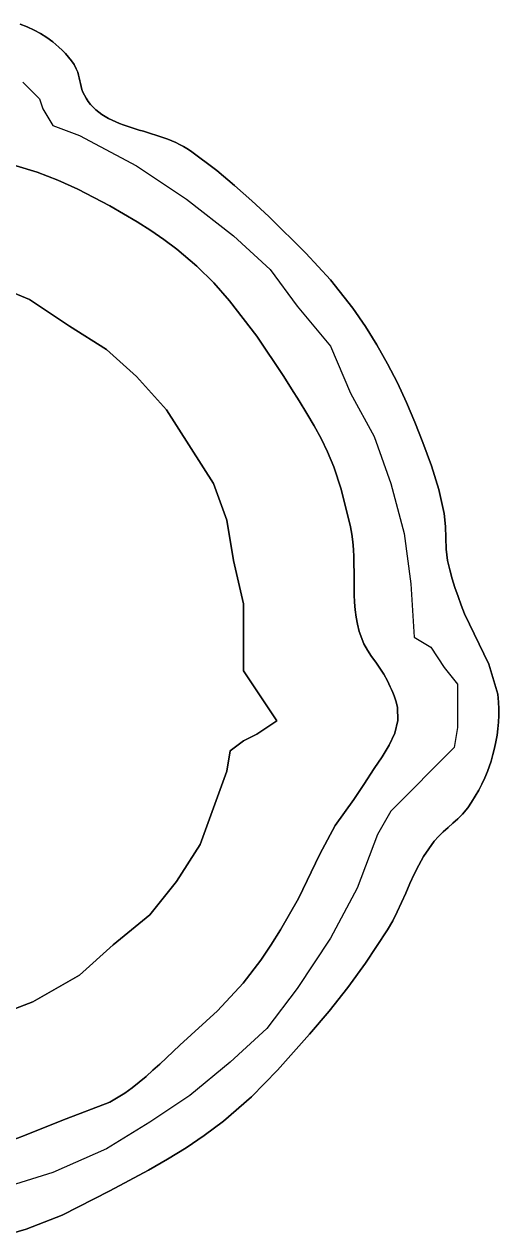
# Model space of a CAD drawing. Extents: x 528790 to 529292, y 179350 to 179856.
# Drawn here: x 529156.92 to 529164.02, y 179730.83 to 179748.92 of the extents above; entities that cross this region are included whole.
import ezdxf

# ---------------------------------------------------------------- set-up
doc = ezdxf.new("R2010")
doc.units = 0
doc.header["$LTSCALE"] = 0.6
doc.layers.add('1', color=7, linetype='Continuous', lineweight=13)
doc.layers.add('2', color=7, linetype='Continuous', lineweight=13)

msp = doc.modelspace()

# ---------------------------------------------------------------- linework, layer by layer
at = {"layer": '1'}
for points in [[(529158.037, 179747.598), (529157.993, 179747.634), (529157.952, 179747.673), (529157.914, 179747.715), (529157.878, 179747.76), (529157.846, 179747.809), (529157.8, 179747.9), (529157.785, 179747.941), (529157.773, 179747.983), (529157.763, 179748.026), (529157.754, 179748.069), (529157.745, 179748.112), (529157.734, 179748.155), (529157.722, 179748.197), (529157.7, 179748.25), (529157.667, 179748.311), (529157.628, 179748.369), (529157.586, 179748.424), (529157.539, 179748.476), (529157.49, 179748.526), (529157.439, 179748.574), (529157.35, 179748.65), (529157.261, 179748.717), (529157.167, 179748.776), (529157.069, 179748.828), (529156.967, 179748.874), (529156.863, 179748.915)], [(529156.863, 179748.915), (529156.967, 179748.874), (529157.069, 179748.828), (529157.167, 179748.776), (529157.261, 179748.717), (529157.35, 179748.65), (529157.439, 179748.574), (529157.49, 179748.526), (529157.539, 179748.476), (529157.586, 179748.424), (529157.628, 179748.369), (529157.667, 179748.311)], [(529157.667, 179748.311), (529157.7, 179748.25), (529157.722, 179748.197), (529157.734, 179748.155), (529157.745, 179748.112), (529157.754, 179748.069), (529157.763, 179748.026), (529157.773, 179747.983), (529157.785, 179747.941), (529157.8, 179747.9), (529157.846, 179747.809), (529157.878, 179747.76), (529157.914, 179747.715), (529157.952, 179747.673), (529157.993, 179747.634), (529158.037, 179747.598), (529158.083, 179747.565), (529158.132, 179747.534), (529158.183, 179747.506), (529158.235, 179747.48), (529158.29, 179747.455), (529158.346, 179747.432), (529158.403, 179747.411), (529158.461, 179747.39), (529158.521, 179747.37), (529158.581, 179747.351), (529158.642, 179747.333), (529158.703, 179747.314), (529158.765, 179747.296), (529158.827, 179747.277), (529158.888, 179747.258), (529158.95, 179747.237), (529159.01, 179747.216), (529159.071, 179747.194), (529159.13, 179747.17), (529159.188, 179747.145), (529159.245, 179747.118), (529159.301, 179747.088), (529159.355, 179747.056), (529159.408, 179747.022), (529159.799, 179746.727), (529160.065, 179746.505), (529160.323, 179746.274), (529160.577, 179746.038), (529161.133, 179745.493), (529161.498, 179745.095), (529161.833, 179744.672), (529162.023, 179744.394), (529162.193, 179744.121), (529162.351, 179743.84), (529162.499, 179743.553), (529162.636, 179743.261), (529162.762, 179742.964), (529162.879, 179742.664), (529163.007, 179742.314), (529163.12, 179741.961), (529163.2, 179741.6), (529163.218, 179741.407), (529163.224, 179741.238), (529163.23, 179741.068), (529163.25, 179740.9), (529163.281, 179740.758), (529163.317, 179740.624), (529163.36, 179740.492), (529163.406, 179740.361), (529163.453, 179740.231), (529163.5, 179740.1), (529163.865, 179739.347), (529164, 179738.9), (529164.011, 179738.778), (529164.015, 179738.679), (529164.014, 179738.58), (529164.01, 179738.482), (529164.001, 179738.383), (529163.989, 179738.285), (529163.972, 179738.188), (529163.952, 179738.091), (529163.928, 179737.995), (529163.9, 179737.9), (529163.845, 179737.744), (529163.806, 179737.648), (529163.763, 179737.554), (529163.716, 179737.462), (529163.664, 179737.372), (529163.609, 179737.285), (529163.55, 179737.2), (529163.471, 179737.105), (529163.402, 179737.036), (529163.33, 179736.97), (529163.257, 179736.906), (529163.185, 179736.84), (529163.115, 179736.772), (529163.05, 179736.7), (529162.892, 179736.475), (529162.818, 179736.342), (529162.75, 179736.206), (529162.687, 179736.067), (529162.625, 179735.926), (529162.563, 179735.786), (529162.498, 179735.647), (529162.429, 179735.51)], [(529158.521, 179747.37), (529158.461, 179747.39), (529158.403, 179747.411), (529158.346, 179747.432), (529158.29, 179747.455), (529158.235, 179747.48), (529158.183, 179747.506), (529158.132, 179747.534), (529158.083, 179747.565), (529158.037, 179747.598)], [(529156.714, 179730.832), (529156.95, 179730.9), (529157.488, 179731.113), (529158.202, 179731.476), (529158.492, 179731.628), (529158.78, 179731.785), (529159.064, 179731.947), (529159.342, 179732.119), (529159.613, 179732.301), (529159.9, 179732.517), (529160.317, 179732.882), (529160.706, 179733.277), (529161.188, 179733.817), (529161.478, 179734.162), (529161.758, 179734.516), (529162.024, 179734.88), (529162.353, 179735.378), (529162.429, 179735.51), (529162.498, 179735.647), (529162.563, 179735.786), (529162.625, 179735.926), (529162.687, 179736.067), (529162.75, 179736.206), (529162.818, 179736.342), (529162.892, 179736.475), (529163.05, 179736.7), (529163.115, 179736.772), (529163.185, 179736.84), (529163.257, 179736.906), (529163.33, 179736.97), (529163.402, 179737.036), (529163.471, 179737.105), (529163.55, 179737.2), (529163.609, 179737.285), (529163.664, 179737.372), (529163.716, 179737.462), (529163.763, 179737.554), (529163.806, 179737.648), (529163.845, 179737.744), (529163.9, 179737.9), (529163.928, 179737.995), (529163.952, 179738.091), (529163.972, 179738.188), (529163.989, 179738.285), (529164.001, 179738.383), (529164.01, 179738.482), (529164.014, 179738.58), (529164.015, 179738.679), (529164.011, 179738.778), (529164, 179738.9), (529163.865, 179739.347), (529163.5, 179740.1), (529163.453, 179740.231), (529163.406, 179740.361), (529163.36, 179740.492), (529163.317, 179740.624), (529163.281, 179740.758), (529163.25, 179740.9), (529163.23, 179741.068), (529163.224, 179741.238), (529163.218, 179741.407), (529163.2, 179741.6), (529163.12, 179741.961), (529163.007, 179742.314), (529162.879, 179742.664), (529162.762, 179742.964), (529162.636, 179743.261), (529162.499, 179743.553), (529162.351, 179743.84), (529162.193, 179744.121), (529162.023, 179744.394), (529161.833, 179744.672), (529161.498, 179745.095), (529161.133, 179745.493), (529160.577, 179746.038), (529160.323, 179746.274), (529160.065, 179746.505), (529159.799, 179746.727), (529159.408, 179747.022), (529159.355, 179747.056), (529159.301, 179747.088), (529159.245, 179747.118), (529159.188, 179747.145), (529159.13, 179747.17), (529159.071, 179747.194), (529159.01, 179747.216), (529158.95, 179747.237), (529158.888, 179747.258), (529158.827, 179747.277), (529158.765, 179747.296), (529158.703, 179747.314), (529158.642, 179747.333), (529158.581, 179747.351), (529158.521, 179747.37)], [(529156.8, 179746.8), (529157.115, 179746.701), (529157.424, 179746.584), (529157.726, 179746.448), (529158.2, 179746.2), (529158.408, 179746.082), (529158.613, 179745.959), (529158.814, 179745.83), (529159.011, 179745.695), (529159.202, 179745.552), (529159.5, 179745.3), (529159.754, 179745.048), (529159.991, 179744.78), (529160.4, 179744.25), (529160.8, 179743.65), (529160.917, 179743.466), (529161.033, 179743.282), (529161.148, 179743.097), (529161.258, 179742.91), (529161.361, 179742.719), (529161.456, 179742.524), (529161.55, 179742.3), (529161.66, 179741.966), (529161.8, 179741.4), (529161.821, 179741.289), (529161.835, 179741.177), (529161.844, 179741.064), (529161.849, 179740.951), (529161.851, 179740.838), (529161.852, 179740.724), (529161.852, 179740.611), (529161.852, 179740.497), (529161.854, 179740.385), (529161.858, 179740.273), (529161.867, 179740.162), (529161.881, 179740.052), (529161.901, 179739.944), (529161.928, 179739.837), (529162, 179739.65), (529162.052, 179739.555), (529162.112, 179739.464)], [(529159.754, 179745.048), (529159.5, 179745.3), (529159.202, 179745.552), (529159.011, 179745.695), (529158.814, 179745.83), (529158.613, 179745.959), (529158.408, 179746.082), (529158.2, 179746.2), (529157.726, 179746.448), (529157.424, 179746.584), (529157.115, 179746.701), (529156.8, 179746.8)], [(529156.4, 179734.05), (529157.05, 179734.3), (529157.75, 179734.7), (529158.25, 179735.15), (529158.8, 179735.6), (529159.2, 179736.1), (529159.55, 179736.65), (529159.95, 179737.75), (529160, 179738.05), (529160.2, 179738.2), (529160.4, 179738.3), (529160.7, 179738.5), (529160.2, 179739.25), (529160.2, 179740.25), (529160.05, 179740.9), (529159.95, 179741.5), (529159.75, 179742.05), (529159.05, 179743.15), (529158.6, 179743.65), (529158.15, 179744.05), (529157.6, 179744.4), (529157, 179744.8), (529156.4, 179745.05)], [(529156.4, 179745.05), (529157, 179744.8), (529157.6, 179744.4), (529158.15, 179744.05), (529158.6, 179743.65), (529159.05, 179743.15), (529159.75, 179742.05), (529159.95, 179741.5), (529160.05, 179740.9), (529160.2, 179740.25), (529160.2, 179739.25), (529160.7, 179738.5), (529160.4, 179738.3), (529160.2, 179738.2), (529160, 179738.05), (529159.95, 179737.75), (529159.55, 179736.65), (529159.2, 179736.1), (529158.8, 179735.6), (529158.25, 179735.15), (529157.75, 179734.7), (529157.05, 179734.3), (529156.4, 179734.05)], [(529156.611, 179732.181), (529156.925, 179732.301), (529157.237, 179732.427), (529157.55, 179732.55), (529158.2, 179732.8), (529158.424, 179732.934), (529158.534, 179733.013), (529158.641, 179733.097), (529158.745, 179733.186), (529158.847, 179733.277), (529158.948, 179733.37), (529159.048, 179733.464), (529159.149, 179733.558), (529159.25, 179733.65), (529159.809, 179734.164), (529160.197, 179734.58), (529160.457, 179734.923), (529160.608, 179735.147), (529160.751, 179735.377), (529160.889, 179735.61), (529161.023, 179735.846), (529161.342, 179736.508), (529161.569, 179736.938), (529161.848, 179737.326), (529162, 179737.55), (529162.154, 179737.786), (529162.272, 179737.96), (529162.378, 179738.136), (529162.46, 179738.317), (529162.505, 179738.504), (529162.5, 179738.7), (529162.481, 179738.784), (529162.466, 179738.83), (529162.45, 179738.876), (529162.432, 179738.922), (529162.412, 179738.967), (529162.392, 179739.011), (529162.371, 179739.056), (529162.35, 179739.1), (529162.298, 179739.197), (529162.238, 179739.287), (529162.175, 179739.376), (529162.112, 179739.464), (529162.052, 179739.555), (529162, 179739.65), (529161.928, 179739.837), (529161.901, 179739.944), (529161.881, 179740.052), (529161.867, 179740.162), (529161.858, 179740.273), (529161.854, 179740.385), (529161.852, 179740.497), (529161.852, 179740.611), (529161.852, 179740.724), (529161.851, 179740.838), (529161.849, 179740.951), (529161.844, 179741.064), (529161.835, 179741.177), (529161.821, 179741.289), (529161.8, 179741.4), (529161.66, 179741.966), (529161.55, 179742.3), (529161.456, 179742.524), (529161.361, 179742.719), (529161.258, 179742.91), (529161.148, 179743.097), (529161.033, 179743.282), (529160.917, 179743.466), (529160.8, 179743.65), (529160.4, 179744.25), (529159.991, 179744.78), (529159.754, 179745.048)], [(529162.112, 179739.464), (529162.175, 179739.376), (529162.238, 179739.287), (529162.298, 179739.197), (529162.35, 179739.1), (529162.371, 179739.056), (529162.392, 179739.011), (529162.412, 179738.967), (529162.432, 179738.922), (529162.45, 179738.876), (529162.466, 179738.83), (529162.481, 179738.784), (529162.5, 179738.7), (529162.505, 179738.504), (529162.46, 179738.317), (529162.378, 179738.136), (529162.272, 179737.96), (529162.154, 179737.786), (529162, 179737.55), (529161.848, 179737.326), (529161.569, 179736.938), (529161.342, 179736.508), (529161.023, 179735.846), (529160.889, 179735.61), (529160.751, 179735.377), (529160.608, 179735.147), (529160.457, 179734.923), (529160.197, 179734.58), (529159.809, 179734.164), (529159.25, 179733.65), (529159.149, 179733.558), (529159.048, 179733.464), (529158.948, 179733.37), (529158.847, 179733.277), (529158.745, 179733.186), (529158.641, 179733.097), (529158.534, 179733.013), (529158.424, 179732.934), (529158.2, 179732.8), (529157.55, 179732.55), (529157.237, 179732.427), (529156.925, 179732.301), (529156.611, 179732.181)], [(529162.429, 179735.51), (529162.353, 179735.378), (529162.024, 179734.88), (529161.758, 179734.516), (529161.478, 179734.162), (529161.188, 179733.817), (529160.706, 179733.277), (529160.317, 179732.882), (529159.9, 179732.517), (529159.613, 179732.301), (529159.342, 179732.119), (529159.064, 179731.947), (529158.78, 179731.785), (529158.492, 179731.628), (529158.202, 179731.476), (529157.488, 179731.113), (529156.95, 179730.9), (529156.714, 179730.832)]]:
    msp.add_lwpolyline(points, dxfattribs=at)
at = {"layer": '2'}
for points in [[(529158.521, 179747.37), (529158.461, 179747.39), (529158.403, 179747.411), (529158.346, 179747.432), (529158.29, 179747.455), (529158.235, 179747.48), (529158.183, 179747.506), (529158.132, 179747.534), (529158.083, 179747.565), (529158.037, 179747.598), (529157.993, 179747.634), (529157.952, 179747.673), (529157.914, 179747.715), (529157.878, 179747.76), (529157.846, 179747.809), (529157.8, 179747.9), (529157.785, 179747.941), (529157.773, 179747.983), (529157.763, 179748.026), (529157.754, 179748.069), (529157.745, 179748.112), (529157.734, 179748.155), (529157.722, 179748.197), (529157.7, 179748.25), (529157.667, 179748.311), (529157.628, 179748.369), (529157.586, 179748.424), (529157.539, 179748.476), (529157.49, 179748.526), (529157.439, 179748.574), (529157.35, 179748.65), (529157.261, 179748.717), (529157.167, 179748.776), (529157.069, 179748.828), (529156.967, 179748.874), (529156.863, 179748.915)], [(529156.9, 179748.05), (529157.15, 179747.8), (529157.2, 179747.65), (529157.35, 179747.4), (529157.75, 179747.25), (529158.6, 179746.8), (529159.35, 179746.3), (529160.05, 179745.75), (529160.6, 179745.25), (529161, 179744.7), (529161.5, 179744.1), (529161.8, 179743.4), (529162.15, 179742.75), (529162.4, 179742.05), (529162.6, 179741.3), (529162.7, 179740.55), (529162.75, 179739.75), (529163, 179739.6), (529163.2, 179739.3), (529163.4, 179739.05), (529163.4, 179738.4), (529163.35, 179738.1), (529162.4, 179737.15), (529162.2, 179736.8), (529161.9, 179736), (529161.5, 179735.25), (529161, 179734.5), (529160.55, 179733.9), (529160, 179733.4), (529159.4, 179732.9), (529158.8, 179732.5), (529158.15, 179732.1), (529157.35, 179731.75), (529156.55, 179731.5)], [(529156.714, 179730.832), (529156.95, 179730.9), (529157.488, 179731.113), (529158.202, 179731.476), (529158.492, 179731.628), (529158.78, 179731.785), (529159.064, 179731.947), (529159.342, 179732.119), (529159.613, 179732.301), (529159.9, 179732.517), (529160.317, 179732.882), (529160.706, 179733.277), (529161.188, 179733.817), (529161.478, 179734.162), (529161.758, 179734.516), (529162.024, 179734.88), (529162.353, 179735.378), (529162.429, 179735.51), (529162.498, 179735.647), (529162.563, 179735.786), (529162.625, 179735.926), (529162.687, 179736.067), (529162.75, 179736.206), (529162.818, 179736.342), (529162.892, 179736.475), (529163.05, 179736.7), (529163.115, 179736.772), (529163.185, 179736.84), (529163.257, 179736.906), (529163.33, 179736.97), (529163.402, 179737.036), (529163.471, 179737.105), (529163.55, 179737.2), (529163.609, 179737.285), (529163.664, 179737.372), (529163.716, 179737.462), (529163.763, 179737.554), (529163.806, 179737.648), (529163.845, 179737.744), (529163.9, 179737.9), (529163.928, 179737.995), (529163.952, 179738.091), (529163.972, 179738.188), (529163.989, 179738.285), (529164.001, 179738.383), (529164.01, 179738.482), (529164.014, 179738.58), (529164.015, 179738.679), (529164.011, 179738.778), (529164, 179738.9), (529163.865, 179739.347), (529163.5, 179740.1), (529163.453, 179740.231), (529163.406, 179740.361), (529163.36, 179740.492), (529163.317, 179740.624), (529163.281, 179740.758), (529163.25, 179740.9), (529163.23, 179741.068), (529163.224, 179741.238), (529163.218, 179741.407), (529163.2, 179741.6), (529163.12, 179741.961), (529163.007, 179742.314), (529162.879, 179742.664), (529162.762, 179742.964), (529162.636, 179743.261), (529162.499, 179743.553), (529162.351, 179743.84), (529162.193, 179744.121), (529162.023, 179744.394), (529161.833, 179744.672), (529161.498, 179745.095), (529161.133, 179745.493), (529160.577, 179746.038), (529160.323, 179746.274), (529160.065, 179746.505), (529159.799, 179746.727), (529159.408, 179747.022), (529159.355, 179747.056), (529159.301, 179747.088), (529159.245, 179747.118), (529159.188, 179747.145), (529159.13, 179747.17), (529159.071, 179747.194), (529159.01, 179747.216), (529158.95, 179747.237), (529158.888, 179747.258), (529158.827, 179747.277), (529158.765, 179747.296), (529158.703, 179747.314), (529158.642, 179747.333), (529158.581, 179747.351), (529158.521, 179747.37)], [(529156.8, 179746.8), (529157.115, 179746.701), (529157.424, 179746.584), (529157.726, 179746.448), (529158.2, 179746.2), (529158.408, 179746.082), (529158.613, 179745.959), (529158.814, 179745.83), (529159.011, 179745.695), (529159.202, 179745.552), (529159.5, 179745.3), (529159.754, 179745.048), (529159.991, 179744.78), (529160.4, 179744.25), (529160.8, 179743.65), (529160.917, 179743.466), (529161.033, 179743.282), (529161.148, 179743.097), (529161.258, 179742.91), (529161.361, 179742.719), (529161.456, 179742.524), (529161.55, 179742.3), (529161.66, 179741.966), (529161.8, 179741.4), (529161.821, 179741.289), (529161.835, 179741.177), (529161.844, 179741.064), (529161.849, 179740.951), (529161.851, 179740.838), (529161.852, 179740.724), (529161.852, 179740.611), (529161.852, 179740.497), (529161.854, 179740.385), (529161.858, 179740.273), (529161.867, 179740.162), (529161.881, 179740.052), (529161.901, 179739.944), (529161.928, 179739.837), (529162, 179739.65), (529162.052, 179739.555), (529162.112, 179739.464), (529162.175, 179739.376), (529162.238, 179739.287), (529162.298, 179739.197), (529162.35, 179739.1), (529162.371, 179739.056), (529162.392, 179739.011), (529162.412, 179738.967), (529162.432, 179738.922), (529162.45, 179738.876), (529162.466, 179738.83), (529162.481, 179738.784), (529162.5, 179738.7), (529162.505, 179738.504), (529162.46, 179738.317), (529162.378, 179738.136), (529162.272, 179737.96), (529162.154, 179737.786), (529162, 179737.55), (529161.848, 179737.326), (529161.569, 179736.938), (529161.342, 179736.508), (529161.023, 179735.846), (529160.889, 179735.61), (529160.751, 179735.377), (529160.608, 179735.147), (529160.457, 179734.923), (529160.197, 179734.58), (529159.809, 179734.164), (529159.25, 179733.65), (529159.149, 179733.558), (529159.048, 179733.464), (529158.948, 179733.37), (529158.847, 179733.277), (529158.745, 179733.186), (529158.641, 179733.097), (529158.534, 179733.013), (529158.424, 179732.934), (529158.2, 179732.8), (529157.55, 179732.55), (529157.237, 179732.427), (529156.925, 179732.301), (529156.611, 179732.181)], [(529156.4, 179745.05), (529157, 179744.8), (529157.6, 179744.4), (529158.15, 179744.05), (529158.6, 179743.65), (529159.05, 179743.15), (529159.75, 179742.05), (529159.95, 179741.5), (529160.05, 179740.9), (529160.2, 179740.25), (529160.2, 179739.25), (529160.7, 179738.5), (529160.4, 179738.3), (529160.2, 179738.2), (529160, 179738.05), (529159.95, 179737.75), (529159.55, 179736.65), (529159.2, 179736.1), (529158.8, 179735.6), (529158.25, 179735.15), (529157.75, 179734.7), (529157.05, 179734.3), (529156.4, 179734.05)]]:
    msp.add_lwpolyline(points, dxfattribs=at)

doc.saveas('drawing.dxf')
